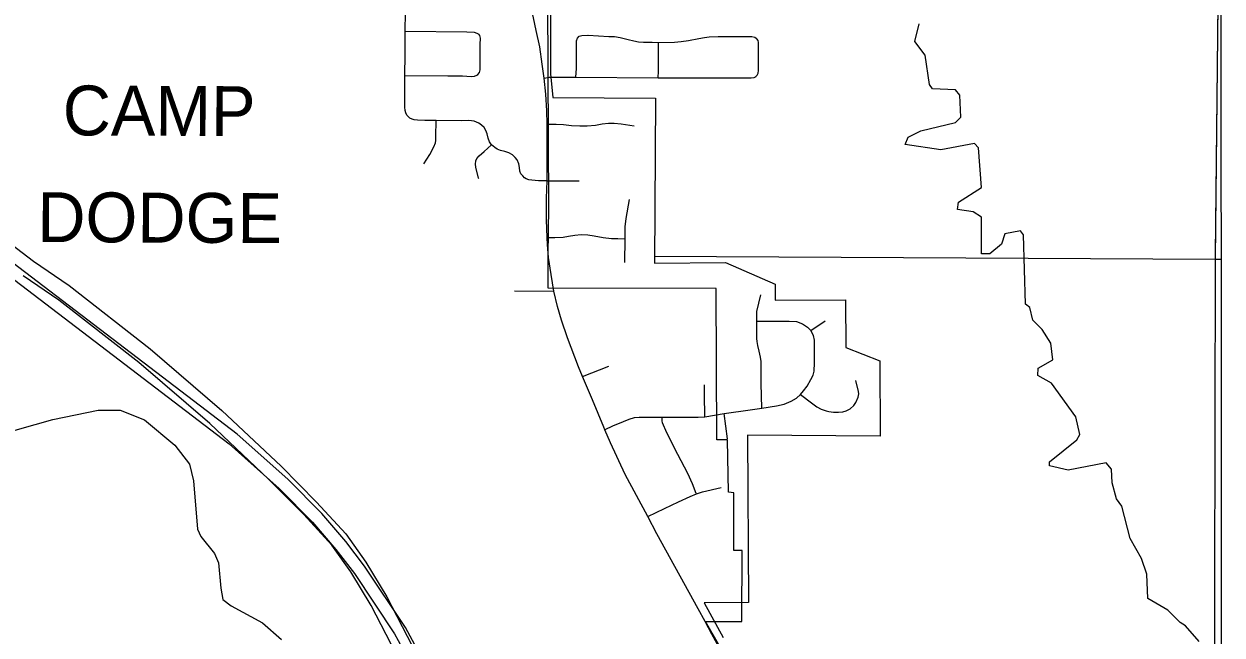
# Model space of a CAD drawing. Extents: x -1403959 to 81668, y -1400582 to 11018.
# Drawn here: x 6629.1 to 6803.3, y 9057.1 to 9146 of the extents above; entities that cross this region are included whole.
import ezdxf

# ---------------------------------------------------------------- set-up
doc = ezdxf.new("R2010")
doc.units = 0
for name, color, linetype in [('tdCiCityDivCarto', 7, 'Continuous'), ('tdCiRRCL', 7, 'Continuous'), ('tdCiSectNmbr', 7, 'Continuous'), ('tdCiSectTwpRng', 7, 'Continuous'), ('tdCoCityStreetMajor', 7, 'Continuous'), ('tdCoClipBndry', 7, 'Continuous'), ('tdCoStrucSec', 7, 'Continuous'), ('tdCoSurfBitum', 7, 'Continuous')]:
    doc.layers.add(name, color=color, linetype=linetype)

msp = doc.modelspace()

# ---------------------------------------------------------------- linework, layer by layer
at = {"layer": 'tdCiCityDivCarto'}
for points in [[(6709.35, 9138.22), (6709.42, 9139.48), (6709.44, 9143.51), (6709.55, 9143.89), (6709.83, 9144.19), (6710.21, 9144.31), (6711.09, 9144.34)], [(6711.14, 9144.34), (6714.14, 9144.16), (6714.94, 9144.12), (6715.8, 9143.98), (6716.95, 9143.7), (6717.77, 9143.49), (6718.45, 9143.36), (6719.15, 9143.32), (6720.45, 9143.3), (6721.34, 9143.28), (6723.67, 9143.34), (6724.64, 9143.42), (6725.72, 9143.57), (6727.22, 9143.87), (6728.03, 9144.02), (6728.73, 9144.08), (6730.04, 9144.14), (6732.04, 9144.12), (6734.18, 9144.12), (6734.95, 9144.12), (6735.37, 9144.04), (6735.55, 9143.89)], [(6721.31, 9138.15), (6721.33, 9139.12), (6721.33, 9141.94), (6721.34, 9143.28)], [(6735.58, 9138.37), (6735.71, 9138.54), (6735.85, 9138.83), (6735.88, 9139.21), (6735.9, 9143.26), (6735.84, 9143.55), (6735.65, 9143.81), (6735.55, 9143.89)], [(6705.7, 9138.22), (6709.35, 9138.22), (6721.31, 9138.15), (6734.83, 9138.12), (6735.27, 9138.2), (6735.55, 9138.33)], [(6735.55, 9138.33), (6735.58, 9138.37)]]:
    msp.add_lwpolyline(points, dxfattribs=at)
at = {"layer": 'tdCiRRCL'}
for points in [[(6705.59, 9159.92), (6705.65, 9138.72), (6705.98, 9135.27), (6720.91, 9135.18), (6720.77, 9111.2), (6731.1, 9111.29), (6738.32, 9108.14), (6738.33, 9105.82), (6748.55, 9105.86), (6748.58, 9098.9), (6753.56, 9096.97), (6753.59, 9086.01), (6734.29, 9086.15), (6734.45, 9061.83), (6727.98, 9061.78), (6730.75, 9056.73)], [(6803.29, 9014.37), (6803.19, 9153.33)], [(6609.05, 9122.94), (6658.92, 9084.9), (6666.18, 9078.43), (6671.05, 9073.53), (6674.44, 9069.56), (6677.13, 9066.06), (6682.98, 9057.28), (6685.63, 9052.41), (6688.22, 9047.38), (6690.63, 9041.99), (6692.3, 9042.73), (6689.87, 9048.18), (6687.25, 9053.26), (6684.55, 9058.22), (6678.62, 9067.13), (6675.86, 9070.71), (6672.4, 9074.77), (6667.44, 9079.76), (6660.09, 9086.31), (6609.23, 9125.1)]]:
    msp.add_lwpolyline(points, dxfattribs=at)
at = {"layer": 'tdCiSectNmbr'}
for points in [[(6704.75, 9138.08), (6704.45, 9140.11), (6704.11, 9142.62), (6703.58, 9145.02), (6703.19, 9146.87), (6702.77, 9148.62), (6702.32, 9150.41), (6701.54, 9152.9), (6700.73, 9155.15), (6699.82, 9157.34), (6698.59, 9159.93), (6698.54, 9160.02)], [(6705.23, 9113.91), (6705.16, 9114.91), (6705.05, 9117.46), (6705.07, 9120.61), (6705.14, 9123.14), (6705.17, 9131.38), (6705.09, 9133.31), (6704.98, 9135.76), (6704.75, 9138.08)], [(6706.15, 9107.13), (6705.72, 9109.53), (6705.38, 9112), (6705.23, 9113.91)], [(6728.12, 9059.09), (6727.12, 9060.92), (6721.12, 9071.81), (6719.79, 9074.32), (6716.52, 9080.44), (6714.38, 9085.03), (6713.56, 9086.95), (6713.4, 9087.34), (6711.77, 9091.29), (6710.32, 9094.69), (6709.73, 9096.1), (6708.12, 9100.31), (6707.27, 9102.87), (6706.68, 9104.88), (6706.15, 9107.13), (6706.15, 9107.13)], [(6730.17, 9055.31), (6729.11, 9057.25), (6728.12, 9059.09)]]:
    msp.add_lwpolyline(points, dxfattribs=at)
at = {"layer": 'tdCiSectTwpRng'}
for points in [[(6684.75, 9132.72), (6684.61, 9133.02), (6684.49, 9133.38), (6684.44, 9133.87), (6684.45, 9136.83), (6684.48, 9138.49), (6684.5, 9141.5), (6684.53, 9144.91), (6684.54, 9147.62), (6684.6, 9149.42), (6684.65, 9149.82), (6684.89, 9150.56), (6685.53, 9151.83), (6685.9, 9152.6), (6686.1, 9153.15), (6686.2, 9153.69), (6686.27, 9154.38), (6686.29, 9157.72), (6686.35, 9159.88)], [(6684.53, 9144.91), (6693.5, 9144.82), (6694.53, 9144.77), (6694.94, 9144.65), (6695.11, 9144.55)], [(6695.09, 9138.63), (6695.32, 9138.9), (6695.41, 9139.3), (6695.43, 9142.99), (6695.45, 9143.91), (6695.36, 9144.29), (6695.23, 9144.48)], [(6695.11, 9144.55), (6695.23, 9144.48)], [(6684.48, 9138.49), (6690.72, 9138.42), (6692.84, 9138.4), (6694.09, 9138.34), (6694.59, 9138.39), (6694.91, 9138.5), (6695.08, 9138.62)], [(6704.75, 9138.08), (6705.44, 9138.21)], [(6705.44, 9138.21), (6705.49, 9138.22), (6705.7, 9138.22)], [(6705.14, 9123.14), (6703.89, 9123.16), (6702.95, 9123.23), (6702.51, 9123.29), (6702.1, 9123.42), (6701.88, 9123.59), (6701.62, 9123.86), (6701.34, 9124.19), (6701.2, 9124.58), (6701.14, 9125.09), (6701.02, 9125.62), (6700.79, 9126.23), (6700.53, 9126.54), (6700.1, 9126.91), (6699.6, 9127.23), (6699, 9127.44), (6698.37, 9127.57), (6697.9, 9127.75), (6697.53, 9127.99), (6697.09, 9128.37), (6696.79, 9128.81), (6696.59, 9129.38), (6696.43, 9129.99), (6696.24, 9130.46), (6696, 9130.89), (6695.63, 9131.23), (6695.24, 9131.54), (6694.55, 9131.82), (6693.79, 9131.92), (6692.72, 9131.9), (6689.04, 9131.94), (6687.39, 9131.93), (6686.31, 9131.96), (6685.81, 9132), (6685.52, 9132.1), (6685.2, 9132.28), (6684.98, 9132.47), (6684.75, 9132.72)], [(6687.21, 9125.61), (6688.08, 9126.99), (6688.67, 9128.08), (6688.91, 9128.7), (6688.97, 9129.04), (6688.98, 9129.59), (6689.04, 9131.94)], [(6705.17, 9131.38), (6706.49, 9131.41), (6707.55, 9131.36), (6708.68, 9131.22), (6709.9, 9131.15), (6710.97, 9131.15), (6712.18, 9131.26), (6713.16, 9131.43), (6714.09, 9131.53), (6714.9, 9131.53), (6715.94, 9131.43), (6717.8, 9131.13)], [(6695.2, 9123.52), (6694.77, 9125.12), (6694.72, 9125.58), (6694.8, 9126.06), (6694.95, 9126.42), (6695.27, 9126.78), (6695.99, 9127.41), (6697.09, 9128.37)], [(6695.23, 9123.43), (6695.2, 9123.52)], [(6705.14, 9123.14), (6709.84, 9123.13)], [(6716.48, 9111.27), (6716.49, 9114.74), (6716.53, 9116.48), (6716.63, 9117.66), (6717.13, 9120.44)], [(6705.16, 9114.91), (6706.27, 9114.91), (6707.47, 9114.97), (6708.27, 9115.12), (6709.18, 9115.26), (6710.1, 9115.34), (6711.07, 9115.31), (6711.99, 9115.16), (6713.33, 9114.93), (6714.53, 9114.79), (6715.44, 9114.75), (6716.49, 9114.74)], [(6700.39, 9107.15), (6706.15, 9107.13)], [(6735.67, 9102.84), (6735.67, 9104.15), (6736.22, 9106.55)], [(6735.67, 9102.74), (6735.67, 9102.84)], [(6735.67, 9102.74), (6738.73, 9102.73), (6740.36, 9102.76), (6741.4, 9102.68), (6742.28, 9102.37), (6743, 9101.89), (6743.53, 9101.39)], [(6736.36, 9090.11), (6736.3, 9093.68), (6736.3, 9096.88), (6736.21, 9097.49), (6735.99, 9098.39), (6735.79, 9099.2), (6735.69, 9099.78), (6735.67, 9100.21), (6735.67, 9102.74)], [(6743.53, 9101.39), (6745.61, 9102.79)], [(6736.36, 9090.11), (6738.5, 9090.44), (6739.61, 9090.66), (6740.63, 9091.09), (6741.4, 9091.56), (6742, 9092.1), (6742.45, 9092.61), (6742.98, 9093.3), (6743.53, 9094.24), (6743.83, 9094.91), (6743.97, 9095.47), (6744.06, 9096.7), (6744.05, 9098.89), (6744.04, 9099.99), (6743.88, 9100.64), (6743.53, 9101.39)], [(6710.32, 9094.69), (6714.11, 9096.22)], [(6728.11, 9088.85), (6728.05, 9092.07), (6728.03, 9093.48)], [(6742, 9092.1), (6743.61, 9090.86), (6744.37, 9090.31), (6745, 9089.97), (6745.73, 9089.71), (6746.11, 9089.63), (6746.82, 9089.53), (6747.54, 9089.52), (6748.18, 9089.56), (6748.67, 9089.71), (6749.22, 9089.99), (6749.74, 9090.46), (6750.07, 9090.93), (6750.4, 9091.68), (6750.47, 9092.17), (6750.44, 9092.51), (6750.07, 9094.11)], [(6713.6, 9086.97), (6714.73, 9087.51), (6716.26, 9088.17), (6717.11, 9088.5), (6717.84, 9088.72), (6718.56, 9088.78), (6720.71, 9088.79), (6721.91, 9088.77), (6726.18, 9088.77), (6727.14, 9088.79), (6728.11, 9088.85), (6730.89, 9089.3), (6734.7, 9089.85), (6736.36, 9090.11)], [(6726.83, 9077.7), (6726.3, 9079.07), (6725.62, 9080.58), (6724.17, 9083.37), (6722.57, 9086.52), (6721.93, 9087.97), (6721.87, 9088.23), (6721.91, 9088.77)], [(6731.4, 9085.64), (6730.89, 9089.3)], [(6719.79, 9074.32), (6722.23, 9075.49), (6724.28, 9076.46), (6725.94, 9077.23), (6726.86, 9077.64), (6727.76, 9077.91), (6730.46, 9078.58)], [(6730.46, 9078.58), (6730.47, 9078.58)]]:
    msp.add_lwpolyline(points, dxfattribs=at)
at = {"layer": 'tdCoCityStreetMajor'}
for points in [[(6803.31, 9207.91), (6802.3, 9112.46), (6802.3, 9111.74)], [(6720.74, 9112.19), (6802.3, 9111.74)], [(6802.3, 9111.74), (6802.14, 9014.79)], [(6802.3, 9111.74), (6803.08, 9111.74), (6803.19, 9111.74)]]:
    msp.add_lwpolyline(points, dxfattribs=at)
at = {"layer": 'tdCoClipBndry'}
for points in [[(6802.74, 9153.76), (6802.3, 9111.74), (6802.14, 9014.79), (6755.6, 9014.52), (6755, 9016.15), (6753.93, 9018.21), (6754.5, 9020.44), (6754.75, 9036.92), (6754.53, 9055.42), (6730.25, 9055.43), (6728.2, 9059.08), (6733.47, 9059.08), (6733.5, 9069.4), (6732.29, 9069.4), (6732.29, 9077.78), (6731.51, 9077.88), (6731.41, 9085.49), (6729.83, 9085.49), (6729.75, 9107.5), (6705.33, 9107.53), (6705.33, 9112.27), (6705.39, 9119.3), (6705.19, 9159.45)], [(6621.53, 9118.25), (6630.48, 9111.46), (6635.65, 9107.92), (6647.43, 9098.74), (6657.85, 9089.76), (6666.46, 9081.66), (6671.64, 9076.42), (6675.86, 9071.81), (6678.81, 9067.7), (6681.84, 9062.66), (6688.48, 9049.82), (6700.26, 9024.89), (6697.9, 9023.78), (6686.14, 9048.67), (6679.57, 9061.38), (6676.63, 9066.27), (6673.84, 9070.16), (6669.75, 9074.62), (6664.64, 9079.79), (6656.09, 9087.84), (6645.78, 9096.72), (6634.12, 9105.81), (6628.96, 9109.34)]]:
    msp.add_lwpolyline(points, dxfattribs=at)
at = {"layer": 'tdCoSurfBitum'}
for points in [[(6799.98, 9056.14), (6798, 9058.44), (6797.24, 9058.9), (6795.41, 9060.73), (6792.51, 9062.42), (6792.37, 9065.93), (6791.61, 9068.22), (6789.93, 9071.13), (6788.72, 9075.86), (6787.96, 9076.93), (6787.35, 9079.22), (6787.21, 9081.21), (6786.44, 9082.13), (6780.94, 9081.07), (6778.2, 9081.69), (6778.2, 9082.3), (6782.17, 9085.5), (6782.63, 9086.26), (6782.03, 9088.85), (6778.53, 9093.75), (6776.54, 9094.82), (6776.55, 9095.89), (6778.69, 9097.11), (6778.39, 9099.55), (6777.17, 9101.54), (6775.8, 9102.91), (6775.34, 9104.75), (6774.73, 9105.21), (6774.45, 9115.28), (6773.99, 9115.89), (6771.7, 9115.44), (6771.24, 9113.92), (6769.56, 9112.55), (6768.33, 9112.55), (6768.34, 9117.89), (6767.12, 9118.66), (6764.83, 9118.97), (6764.99, 9120.04), (6768.35, 9122.17), (6767.91, 9127.97), (6767.3, 9128.58), (6762.41, 9127.68), (6757.22, 9128.45), (6757.68, 9129.52), (6759.51, 9130.43), (6764.55, 9131.64), (6765.32, 9132.4), (6765.17, 9135.61), (6764.56, 9136.37), (6761.2, 9136.53), (6760.75, 9137.14), (6760.15, 9141.42), (6758.62, 9143.41), (6759.24, 9146)], [(6625.19, 9086.15), (6633.29, 9088.43), (6639.86, 9089.79), (6643.07, 9089.78), (6646.58, 9088.4), (6651, 9084.72), (6653.13, 9081.97), (6653.74, 9079.53), (6654.33, 9072.5), (6654.79, 9071.43), (6656.77, 9068.98), (6657.38, 9067.61), (6657.68, 9063.94), (6657.98, 9062.26), (6659.2, 9061.35), (6663.77, 9058.89), (6666.52, 9056.44)]]:
    msp.add_lwpolyline(points, dxfattribs=at)

# ---------------------------------------------------------------- texts
at = {"layer": 'tdCoStrucSec'}
for s, p in [('CAMP', (6634.7, 9129.77)), ('CAMP', (6634.7, 9129.77)), ('DODGE', (6631, 9114.25)), ('DODGE', (6631, 9114.25))]:
    msp.add_text(s, height=7.255, rotation=359.7398, dxfattribs=at).set_placement(p)

doc.saveas('drawing.dxf')
